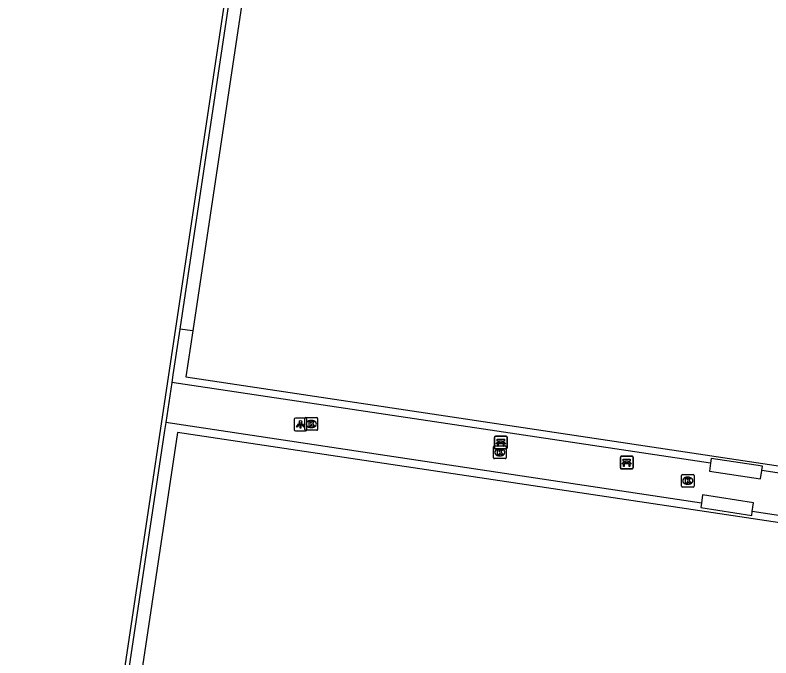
# Model space of a CAD drawing. Extents: x 164150 to 165261, y 382513 to 383432.
# Drawn here: x 164766 to 164825.6, y 382706.3 to 382757 of the extents above; entities that cross this region are included whole.
import ezdxf

# ---------------------------------------------------------------- set-up
doc = ezdxf.new("R2010")
doc.units = 0
for name, color, linetype in [('IMGEO_Bank', 7, 'Continuous'), ('IMGEO_Hek', 7, 'Continuous'), ('IMGEO_Kolk', 7, 'Continuous'), ('IMGEO_Lage_trafo', 7, 'Continuous'), ('IMGEO_Lichtpunt', 7, 'Continuous'), ('IMGEO_Muur', 7, 'Continuous'), ('IMGEO_Voetpad_open', 7, 'Continuous')]:
    doc.layers.add(name, color=color, linetype=linetype)

msp = doc.modelspace()

# ---------------------------------------------------------------- linework, layer by layer
at = {"layer": 'IMGEO_Bank'}
for p, q in [((164803.883, 382723.749), (164804.724, 382723.749)), ((164804.724, 382723.749), (164803.883, 382723.749)), ((164803.808, 382722.824), (164803.808, 382723.665)), ((164803.808, 382723.665), (164803.808, 382722.824)), ((164804.505, 382723.147), (164804.112, 382723.147)), ((164804.117, 382723.255), (164804.117, 382723.361)), ((164804.161, 382723.361), (164804.161, 382723.255)), ((164804.449, 382723.367), (164804.167, 382723.367)), ((164804.167, 382723.249), (164804.449, 382723.249)), ((164804.455, 382723.255), (164804.455, 382723.361)), ((164804.499, 382723.361), (164804.499, 382723.255)), ((164804.808, 382723.674), (164804.808, 382722.833)), ((164804.808, 382722.833), (164804.808, 382723.674)), ((164804.733, 382722.749), (164803.892, 382722.749)), ((164803.892, 382722.749), (164804.733, 382722.749)), ((164813.747, 382721.246), (164813.747, 382722.087)), ((164813.747, 382722.087), (164813.747, 382721.246)), ((164813.822, 382722.171), (164814.663, 382722.171)), ((164814.663, 382722.171), (164813.822, 382722.171)), ((164814.747, 382722.096), (164814.747, 382721.255)), ((164814.747, 382721.255), (164814.747, 382722.096)), ((164814.444, 382721.569), (164814.051, 382721.569)), ((164814.056, 382721.677), (164814.056, 382721.783)), ((164814.1, 382721.783), (164814.1, 382721.677)), ((164814.388, 382721.789), (164814.106, 382721.789)), ((164814.106, 382721.671), (164814.388, 382721.671)), ((164814.394, 382721.677), (164814.394, 382721.783)), ((164814.438, 382721.783), (164814.438, 382721.677)), ((164814.672, 382721.171), (164813.831, 382721.171)), ((164813.831, 382721.171), (164814.672, 382721.171))]:
    msp.add_line(p, q, dxfattribs=at)
for points in [[(164804.055, 382723.147), (164803.913, 382723.147), (164804.025, 382723.249), (164804.111, 382723.249)], [(164804.111, 382723.367), (164804.025, 382723.367), (164804.025, 382723.528), (164804.588, 382723.528), (164804.588, 382723.367), (164804.505, 382723.367)], [(164804.105, 382723.14), (164804.105, 382722.933), (164804.062, 382722.933), (164804.062, 382723.14)], [(164804.505, 382723.249), (164804.588, 382723.249), (164804.7, 382723.147), (164804.561, 382723.147)], [(164804.555, 382723.14), (164804.555, 382722.933), (164804.511, 382722.933), (164804.511, 382723.14)], [(164814.05, 382721.789), (164813.964, 382721.789), (164813.964, 382721.95), (164814.527, 382721.95), (164814.527, 382721.789), (164814.444, 382721.789)], [(164813.994, 382721.569), (164813.852, 382721.569), (164813.964, 382721.671), (164814.05, 382721.671)], [(164814.044, 382721.562), (164814.044, 382721.355), (164814.001, 382721.355), (164814.001, 382721.562)], [(164814.444, 382721.671), (164814.527, 382721.671), (164814.639, 382721.569), (164814.5, 382721.569)], [(164814.494, 382721.562), (164814.494, 382721.355), (164814.45, 382721.355), (164814.45, 382721.562)]]:
    msp.add_lwpolyline(points, dxfattribs=at)
for centre, radius, start, end in [((164803.886, 382723.671), 0.0779, 92.4484, 184.28452), ((164803.886, 382723.671), 0.0779, 92.4484, 184.28452), ((164804.73, 382723.671), 0.0779, 2.4484, 94.28452), ((164804.73, 382723.671), 0.0779, 2.4484, 94.28452), ((164804.055, 382723.14), 0.00671, 2.89567, 87.10433), ((164804.112, 382723.14), 0.00671, 92.89567, 177.10433), ((164804.11, 382723.36), 0.00671, 2.89567, 87.10433), ((164804.11, 382723.256), 0.00671, 272.89567, 357.10433), ((164804.167, 382723.36), 0.00671, 92.89567, 177.10433), ((164804.167, 382723.256), 0.00671, 182.89567, 267.10433), ((164804.449, 382723.36), 0.00671, 2.89567, 87.10433), ((164804.449, 382723.256), 0.00671, 272.89567, 357.10433), ((164804.506, 382723.36), 0.00671, 92.89567, 177.10433), ((164804.506, 382723.256), 0.00671, 182.89567, 267.10433), ((164804.504, 382723.14), 0.00671, 2.89567, 87.10433), ((164804.561, 382723.14), 0.00671, 92.89567, 177.10433), ((164803.886, 382722.827), 0.0779, 182.4484, 274.28452), ((164803.886, 382722.827), 0.0779, 182.4484, 274.28452), ((164804.73, 382722.827), 0.0779, 272.4484, 4.28452), ((164804.73, 382722.827), 0.0779, 272.4484, 4.28452), ((164813.825, 382722.093), 0.0779, 92.4484, 184.28452), ((164813.825, 382722.093), 0.0779, 92.4484, 184.28452), ((164814.669, 382722.093), 0.0779, 2.4484, 94.28452), ((164814.669, 382722.093), 0.0779, 2.4484, 94.28452), ((164813.994, 382721.562), 0.00671, 2.89567, 87.10433), ((164814.051, 382721.562), 0.00671, 92.89567, 177.10433), ((164814.049, 382721.782), 0.00671, 2.89567, 87.10433), ((164814.049, 382721.678), 0.00671, 272.89567, 357.10433), ((164814.106, 382721.782), 0.00671, 92.89567, 177.10433), ((164814.106, 382721.678), 0.00671, 182.89567, 267.10433), ((164814.388, 382721.782), 0.00671, 2.89567, 87.10433), ((164814.388, 382721.678), 0.00671, 272.89567, 357.10433), ((164814.445, 382721.782), 0.00671, 92.89567, 177.10433), ((164814.445, 382721.678), 0.00671, 182.89567, 267.10433), ((164814.443, 382721.562), 0.00671, 2.89567, 87.10433), ((164814.5, 382721.562), 0.00671, 92.89567, 177.10433), ((164813.825, 382721.249), 0.0779, 182.4484, 274.28452), ((164813.825, 382721.249), 0.0779, 182.4484, 274.28452), ((164814.669, 382721.249), 0.0779, 272.4484, 4.28452), ((164814.669, 382721.249), 0.0779, 272.4484, 4.28452)]:
    msp.add_arc(centre, radius, start, end, dxfattribs=at)
at = {"layer": 'IMGEO_Hek'}
for points in [[(164820.868, 382721.633), (164778.335, 382727.992)], [(164820.14, 382718.467), (164777.862, 382724.838)], [(164845.154, 382717.945), (164824.906, 382721.036)], [(164844.689, 382714.709), (164824.164, 382717.821)]]:
    msp.add_lwpolyline(points, dxfattribs=at)
at = {"layer": 'IMGEO_Kolk'}
for p, q in [((164788.848, 382724.295), (164788.848, 382725.147)), ((164788.923, 382725.221), (164789.775, 382725.221)), ((164789.336, 382725.001), (164789.361, 382725.001)), ((164789.849, 382725.147), (164789.849, 382724.295)), ((164789.359, 382724.441), (164789.334, 382724.441)), ((164789.775, 382724.221), (164788.923, 382724.221)), ((164803.731, 382722.058), (164803.731, 382722.91)), ((164803.806, 382722.984), (164804.658, 382722.984)), ((164804.219, 382722.764), (164804.244, 382722.764)), ((164804.732, 382722.91), (164804.732, 382722.058)), ((164804.658, 382721.984), (164803.806, 382721.984)), ((164804.242, 382722.204), (164804.217, 382722.204)), ((164818.642, 382720.74), (164819.494, 382720.74)), ((164818.567, 382719.814), (164818.567, 382720.666)), ((164819.055, 382720.52), (164819.08, 382720.52)), ((164819.568, 382720.666), (164819.568, 382719.814)), ((164819.494, 382719.74), (164818.642, 382719.74)), ((164819.078, 382719.96), (164819.053, 382719.96))]:
    msp.add_line(p, q, dxfattribs=at)
for points in [[(164788.848, 382724.295), (164788.848, 382725.147)], [(164788.923, 382725.221), (164789.775, 382725.221)], [(164789.169, 382724.921), (164789.292, 382724.921), (164789.292, 382724.77), (164789.422, 382724.921), (164789.586, 382724.921), (164789.44, 382724.77), (164789.593, 382724.521), (164789.441, 382724.521), (164789.356, 382724.685), (164789.292, 382724.618), (164789.292, 382724.521), (164789.169, 382724.521), (164789.169, 382724.921)], [(164789.849, 382725.147), (164789.849, 382724.295)], [(164789.775, 382724.221), (164788.923, 382724.221)], [(164803.731, 382722.058), (164803.731, 382722.91)], [(164803.806, 382722.984), (164804.658, 382722.984)], [(164804.052, 382722.684), (164804.175, 382722.684), (164804.175, 382722.533), (164804.305, 382722.684), (164804.469, 382722.684), (164804.323, 382722.533), (164804.476, 382722.284), (164804.324, 382722.284), (164804.239, 382722.448), (164804.175, 382722.381), (164804.175, 382722.284), (164804.052, 382722.284), (164804.052, 382722.684)], [(164804.732, 382722.91), (164804.732, 382722.058)], [(164804.658, 382721.984), (164803.806, 382721.984)], [(164818.642, 382720.74), (164819.494, 382720.74)], [(164818.567, 382719.814), (164818.567, 382720.666)], [(164818.888, 382720.44), (164819.011, 382720.44), (164819.011, 382720.289), (164819.141, 382720.44), (164819.305, 382720.44), (164819.159, 382720.289), (164819.312, 382720.04), (164819.16, 382720.04), (164819.075, 382720.204), (164819.011, 382720.137), (164819.011, 382720.04), (164818.888, 382720.04), (164818.888, 382720.44)], [(164819.568, 382720.666), (164819.568, 382719.814)], [(164819.494, 382719.74), (164818.642, 382719.74)]]:
    msp.add_lwpolyline(points, dxfattribs=at)
for centre, start, end in [((164788.925, 382725.145), 91.55205, 178.44795), ((164788.925, 382725.145), 91.55205, 178.44795), ((164789.773, 382725.145), 1.55205, 88.44795), ((164789.773, 382725.145), 1.55205, 88.44795), ((164788.925, 382724.297), 181.55205, 268.44795), ((164788.925, 382724.297), 181.55205, 268.44795), ((164789.773, 382724.297), 271.55205, 358.44795), ((164789.773, 382724.297), 271.55205, 358.44795), ((164803.808, 382722.908), 91.55205, 178.44795), ((164803.808, 382722.908), 91.55205, 178.44795), ((164804.656, 382722.908), 1.55205, 88.44795), ((164804.656, 382722.908), 1.55205, 88.44795), ((164803.808, 382722.06), 181.55205, 268.44795), ((164803.808, 382722.06), 181.55205, 268.44795), ((164804.656, 382722.06), 271.55205, 358.44795), ((164804.656, 382722.06), 271.55205, 358.44795), ((164818.644, 382720.664), 91.55205, 178.44795), ((164818.644, 382720.664), 91.55205, 178.44795), ((164819.492, 382720.664), 1.55205, 88.44795), ((164819.492, 382720.664), 1.55205, 88.44795), ((164818.644, 382719.816), 181.55205, 268.44795), ((164818.644, 382719.816), 181.55205, 268.44795), ((164819.492, 382719.816), 271.55205, 358.44795), ((164819.492, 382719.816), 271.55205, 358.44795)]:
    msp.add_arc(centre, 0.0765, start, end, dxfattribs=at)
for centre, major_axis, ratio, start_param, end_param in [((164789.335, 382724.721), (-0.387, 0.002), 0.722429, 4.712389, 7.853982), ((164789.36, 382724.721), (-0.39, 0.002), 0.717154, 1.570796, 4.712389), ((164804.218, 382722.484), (-0.387, 0.002), 0.722429, 4.712389, 7.853982), ((164804.243, 382722.484), (-0.39, 0.002), 0.717154, 1.570796, 4.712389), ((164819.054, 382720.24), (-0.387, 0.002), 0.722429, 4.712389, 7.853982), ((164819.079, 382720.24), (-0.39, 0.002), 0.717154, 1.570796, 4.712389)]:
    msp.add_ellipse(centre, major_axis=major_axis, ratio=ratio, start_param=start_param, end_param=end_param, dxfattribs=at)
at = {"layer": 'IMGEO_Lage_trafo'}
for points in [[(164824.958, 382721.378), (164820.921, 382721.988), (164820.868, 382721.633), (164820.772, 382720.999), (164824.808, 382720.389), (164824.906, 382721.036), (164824.958, 382721.378)], [(164824.164, 382717.821), (164824.268, 382718.485), (164820.242, 382719.116), (164820.14, 382718.467)], [(164820.14, 382718.467), (164820.087, 382718.128), (164824.113, 382717.497), (164824.164, 382717.821)]]:
    msp.add_lwpolyline(points, dxfattribs=at)
at = {"layer": 'IMGEO_Lichtpunt'}
for p, q in [((164788.002, 382725.091), (164788.002, 382724.284)), ((164788.002, 382725.091), (164788.002, 382724.284)), ((164788.904, 382725.186), (164788.096, 382725.186)), ((164788.904, 382725.186), (164788.096, 382725.186)), ((164788.998, 382724.284), (164788.998, 382725.091)), ((164788.998, 382724.284), (164788.998, 382725.091)), ((164788.096, 382724.19), (164788.904, 382724.19)), ((164788.096, 382724.19), (164788.904, 382724.19))]:
    msp.add_line(p, q, dxfattribs=at)
for points in [[(164788.376, 382724.755), (164788.415, 382724.727), (164788.227, 382724.465), (164788.189, 382724.492), (164788.376, 382724.755)], [(164788.478, 382724.707), (164788.525, 382724.707), (164788.525, 382724.385), (164788.478, 382724.385), (164788.478, 382724.707)], [(164788.588, 382724.727), (164788.626, 382724.754), (164788.813, 382724.492), (164788.774, 382724.464), (164788.588, 382724.727)]]:
    msp.add_lwpolyline(points, dxfattribs=at)
msp.add_circle((164788.501, 382724.889), 0.0994, dxfattribs=at)
for centre, start, end in [((164788.096, 382725.091), 90, 180), ((164788.096, 382725.091), 90, 180), ((164788.904, 382725.091), 0, 90), ((164788.904, 382725.091), 0, 90), ((164788.096, 382724.284), 180, 270), ((164788.096, 382724.284), 180, 270), ((164788.904, 382724.284), 270, 0), ((164788.904, 382724.284), 270, 360)]:
    msp.add_arc(centre, 0.0946, start, end, dxfattribs=at)
at = {"layer": 'IMGEO_Muur'}
for points in [[(164767.853, 382652.869), (164767.037, 382647.527), (164765.967, 382647.69), (164788.219, 382796.015)], [(164788.322, 382794.6), (164778.969, 382732.219)], [(164778.969, 382732.219), (164778.425, 382728.59), (164778.335, 382727.992), (164777.862, 382724.838)], [(164777.862, 382724.838), (164777.767, 382724.205), (164767.628, 382656.582), (164768.401, 382656.456), (164767.853, 382652.869)]]:
    msp.add_lwpolyline(points, dxfattribs=at)
at = {"layer": 'IMGEO_Voetpad_open'}
for points in [[(164789.327, 382794.458), (164779.993, 382732.075)], [(164779.993, 382732.075), (164778.969, 382732.219)], [(164779.993, 382732.075), (164779.448, 382728.436), (164887.884, 382712.15)], [(164820.14, 382718.467), (164777.862, 382724.838)], [(164887.217, 382707.772), (164778.799, 382724.05), (164768.728, 382656.944), (164769.024, 382656.891), (164768.471, 382653.188), (164876.603, 382636.932), (164887.217, 382707.772)], [(164844.689, 382714.709), (164824.164, 382717.821)]]:
    msp.add_lwpolyline(points, dxfattribs=at)

doc.saveas('drawing.dxf')
